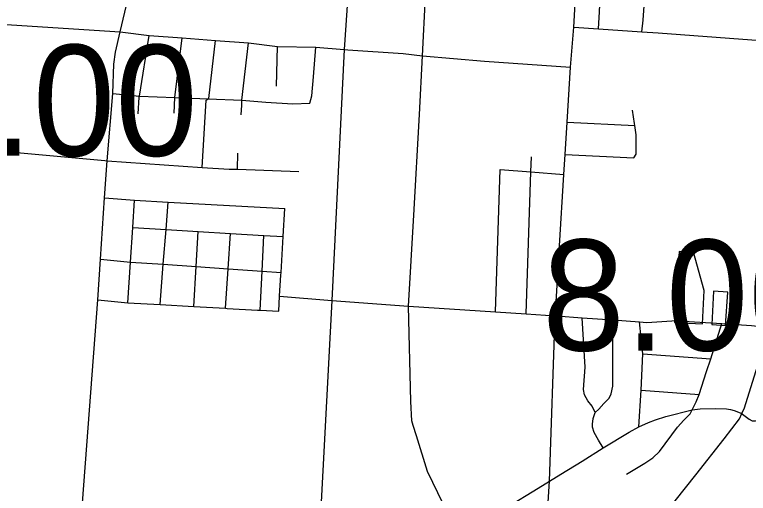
# Model space of a CAD drawing. Extents: x 1659811 to 1934326, y 644115 to 934867.
# Drawn here: x 1837040 to 1844319, y 724157 to 728904 of the extents above; entities that cross this region are included whole.
import ezdxf

# ---------------------------------------------------------------- set-up
doc = ezdxf.new("R2010")
doc.units = 0
for name, color, linetype in [('Default', 7, 'Continuous'), ('GM_X_City_Street', 7, 'Continuous'), ('GM_X_Corporation', 7, 'Continuous'), ('GM_X_County_Road', 7, 'Continuous'), ('GM_X_Township', 7, 'Continuous')]:
    doc.layers.add(name, color=color, linetype=linetype)

msp = doc.modelspace()

# ---------------------------------------------------------------- linework, layer by layer
at = {"layer": 'GM_X_City_Street'}
for points in [[(1837699.8, 723889.1), (1837865.7, 726077.4), (1837890.5, 726480.3), (1837932, 727088.4), (1837957.5, 727455.7), (1838012.8, 728121.9), (1838023.3, 728414.9), (1838041.1, 728532.8), (1838085.5, 728733.1), (1838544.6, 730661.9), (1838616.8, 730926.8), (1838689.5, 731223.5), (1838760.5, 731544.6), (1838835.4, 731848.7), (1838908.9, 732151.4), (1838982.9, 732452.6), (1839052.8, 732752.9), (1839130, 733059.1), (1839198.3, 733338.4), (1839279.9, 733667.4)], [(1840995.2, 724829.6), (1840980.5, 724875.5), (1840972, 725066.3), (1840946.1, 726012.2), (1841000.6, 726916.8), (1841055.9, 727915.8), (1841085.4, 728496.4), (1841116.7, 729088.1), (1841133.2, 729348.7), (1841174.5, 729999.7), (1841194.4, 730219.3), (1841228.4, 730595), (1841247.8, 730808.6), (1841297.5, 731333.1), (1841337.9, 731772), (1841339.6, 731789.6), (1841448.2, 732231.1), (1841496, 733028.8)], [(1842588.9, 728781.7), (1842608.9, 729134.1), (1842610.6, 729212.2), (1842604.2, 729280.5), (1842580.8, 729397.3), (1842541.6, 729616.7), (1842538.7, 729755.1), (1842548.3, 729821.2), (1842576.8, 729922.9), (1842647.4, 730045.2), (1842703.9, 730135), (1842787.6, 730308.6), (1842821.7, 730404.1), (1842830.9, 730456), (1842841.4, 730566), (1842879.8, 731055.7), (1842892, 731212.3), (1842911.9, 731496.2), (1842978.3, 732446.8), (1843043.7, 732929)], [(1842833.7, 728764.9), (1842842.8, 728932.1), (1842859.3, 729284.4), (1842860.1, 729444.7), (1842870.4, 729588.8), (1842881.4, 729754.8), (1842880, 729776.9)], [(1843261.2, 728735.6), (1843274.8, 728851), (1843288.4, 729037), (1843302.4, 729170.9), (1843310.2, 729230.8), (1843326, 729290.4), (1843346, 729356), (1843388.5, 729438.9), (1843450.9, 729519.2), (1843496.4, 729567.9), (1843528.6, 729591.6), (1843561.9, 729616.1), (1843602.7, 729642.9), (1843665.6, 729669), (1843746, 729680.7), (1843818.1, 729680.5), (1843896, 729676.2), (1844343.5, 729642.6), (1844424.4, 729636.2), (1845204, 729601.7), (1845277.6, 729596.9), (1845336.7, 729572.9)], [(1836696.8, 728825), (1838085.5, 728733.1), (1838373, 728697.5), (1838703.2, 728676.2), (1839034.3, 728649.7), (1839358.5, 728626.1), (1839646.4, 728589.6), (1840028.1, 728581.3), (1840309, 728558.8), (1840344.1, 728556.5)], [(1842555.9, 728384.6), (1842588.9, 728781.7)], [(1842588.9, 728781.7), (1842833.7, 728764.9), (1843261.2, 728735.6), (1843424.8, 728724.5), (1844354.1, 728656.2), (1844598, 728638.2), (1845415.9, 728601.5)], [(1838276.7, 728088.7), (1838277.1, 728096.2), (1838373, 728697.5)], [(1838621.3, 727928.2), (1838630.2, 728082.1), (1838703.2, 728676.2)], [(1838960.6, 728069.4), (1838965.5, 728072.9), (1839034.3, 728649.7)], [(1839292.6, 728006.9), (1839293.3, 728018.2), (1839295.4, 728055.6), (1839358.5, 728626.1)], [(1839637.3, 728194.3), (1839646.4, 728589.6)], [(1839970.3, 728026.9), (1839988.7, 728099.4), (1840005.9, 728288.7), (1840028.1, 728581.3)], [(1840344.1, 728556.5), (1840895.9, 728519.8), (1841085.4, 728496.4), (1841703.1, 728444.7), (1842555.9, 728384.6)], [(1842405.1, 725943.2), (1842445.8, 726610.6), (1842489.8, 727320), (1842502, 727516.4), (1842521.9, 727838.6), (1842555.9, 728384.6)], [(1838012.8, 728121.9), (1838277.1, 728096.2), (1838630.2, 728082.1), (1838959.9, 728069), (1839295.4, 728055.6), (1839532.7, 728035.5), (1839800.7, 728020.8), (1839970.3, 728026.9)], [(1838266.7, 727920.9), (1838276.6, 728087.7), (1838276.7, 728088.7)], [(1838899.9, 727387.3), (1838941, 728055.6), (1838959.9, 728069), (1838960.6, 728069.4)], [(1839287.1, 727909.5), (1839292.6, 728006.9)], [(1843183.1, 727485.1), (1843206.1, 727520.5), (1843205.6, 727712.9), (1843193.1, 727805.3), (1843190.7, 727823.6), (1843168.5, 727956.5)], [(1842521.9, 727838.6), (1843193.1, 727805.3)], [(1836676.7, 727582.7), (1836685.9, 727581.6), (1837097.2, 727534.1), (1837935.2, 727457.8)], [(1839249.8, 727370.9), (1839254.3, 727531.6)], [(1842114.2, 725937.5), (1842161.8, 727344.9), (1842166.8, 727493.7)], [(1842502, 727516.4), (1843183.1, 727485.1)], [(1837935.2, 727457.8), (1837957.5, 727455.7), (1838899.9, 727387.3), (1839169.8, 727373.6), (1839249.8, 727370.9), (1839859.5, 727350.2)], [(1841811.8, 725956.8), (1841857.1, 727368.1)], [(1841857.1, 727368.1), (1842161.8, 727344.9), (1842489.8, 727320)], [(1844255.7, 724948.4), (1844279.6, 725005.4), (1844410.6, 725418.3), (1844483.6, 725649.4), (1844532.2, 725800.3), (1844788.5, 726603.2), (1844980.1, 727224.8), (1844987.9, 727249.9)], [(1837932, 727088.4), (1838230.3, 727064.6), (1838564.1, 727046.4), (1839721, 726983.2)], [(1838161.7, 726047.7), (1838188.9, 726450.7), (1838212, 726793.2), (1838230.3, 727064.6)], [(1838482.2, 726029.5), (1838514.4, 726428.5), (1838542.1, 726773.2), (1838564.1, 727046.4)], [(1839681.4, 726319.8), (1839683.1, 726348.9), (1839704.3, 726702.7), (1839721, 726983.2)], [(1838212, 726793.2), (1838542.1, 726773.2), (1838861.7, 726753.8), (1839181.8, 726734.4), (1839513.3, 726714.3), (1839704.3, 726702.7)], [(1838817.8, 726010.4), (1838841.2, 726406.3), (1838861.7, 726753.8)], [(1839132.8, 725992.5), (1839158.7, 726384.6), (1839181.8, 726734.4)], [(1839476.4, 725973), (1839495.7, 726361.7), (1839513.3, 726714.3)], [(1837890.5, 726480.3), (1838188.9, 726450.7), (1838514.4, 726428.5), (1838841.2, 726406.3), (1839158.7, 726384.6), (1839495.7, 726361.7), (1839683.1, 726348.9)], [(1839669.2, 726115.7), (1839681.4, 726319.8), (1839681.4, 726319.8)], [(1837865.7, 726077.4), (1838161.7, 726047.7), (1838482.2, 726029.5), (1838817.8, 726010.4), (1839132.8, 725992.5), (1839147.1, 725991.7)], [(1839660, 725962.6), (1839668.9, 726111.3), (1839669.2, 726115.7), (1839669.2, 726115.7)], [(1839668.9, 726111.3), (1840185.8, 726071.2), (1840946.1, 726012.2)], [(1840946.1, 726012.2), (1841811.8, 725956.8), (1842114.2, 725937.5), (1842403.6, 725919), (1842415.7, 725918.2), (1842670.5, 725899.3), (1842974.2, 725876.9), (1843239.7, 725857.2), (1843313.4, 725851.8), (1843611, 725869.7), (1843622.9, 725868.9)], [(1839147.1, 725991.7), (1839449.3, 725974.6), (1839454.8, 725974.3)], [(1839454.8, 725974.3), (1839476.4, 725973), (1839660, 725962.6)], [(1842345.8, 724278.8), (1842403.6, 725919), (1842405.1, 725943.2)], [(1842798, 724957.6), (1842770.4, 725021), (1842726.3, 725074.3), (1842695, 725133.1), (1842684, 725186.4), (1842700.5, 725408.9), (1842670.5, 725899.3)], [(1842878.9, 724609.2), (1842832.9, 724684.6), (1842789.7, 724760), (1842773.2, 724814.2), (1842772.2, 724842.7), (1842780.5, 724898.7), (1842798, 724957.6), (1842836.6, 724991.6), (1842886.2, 725047.7), (1842937.7, 725101.9), (1842959.7, 725144.2), (1842974.4, 725221.4), (1842974.2, 725876.9)], [(1843233.6, 724817.9), (1843255.7, 725179.1), (1843274.1, 725539.4), (1843239.7, 725857.2)], [(1843781, 725024.3), (1843801.6, 725065.1), (1843832.9, 725136.8), (1843904.8, 725367), (1843948.7, 725489.8), (1844056.1, 725841)], [(1844104.8, 725837.9), (1844349.3, 725822.5), (1844532.2, 725800.3)], [(1843274.1, 725539.4), (1843948.7, 725489.8)], [(1843255.7, 725179.1), (1843832.9, 725136.8)], [(1841448.3, 723732.9), (1841672.5, 723866.1), (1841918.9, 724015.9), (1842235, 724209.9), (1842345.8, 724278.8), (1842457.4, 724346.8), (1842670.2, 724476.9), (1842878.9, 724609.2), (1843138, 724764.6), (1843233.6, 724817.9), (1843328.3, 724860.2), (1843397.2, 724885), (1843502, 724919.9), (1843760.5, 724983.8), (1843840.1, 724993.7), (1843997.4, 724999.7), (1844103.1, 724996.2), (1844142.6, 724988.8), (1844180.3, 724979.7), (1844255.7, 724948.4), (1844262, 724943.6)], [(1843110.5, 724346.4), (1843292.4, 724454.8), (1843371.5, 724508.1), (1843437.7, 724570.6), (1843616, 724813.3), (1843680.3, 724881.3), (1843743.4, 724944), (1843760.5, 724983.8), (1843781, 725024.3)], [(1843231.6, 723612.3), (1843247, 723631.6), (1843520.9, 723985.2), (1843592.9, 724083.3), (1843796.9, 724341.1), (1844079.1, 724697.9), (1844230.9, 724896), (1844255.7, 724948.4)], [(1844262, 724943.6), (1844328.3, 724893.2), (1844356.8, 724877.6), (1844389.9, 724874.9), (1844681.2, 724893.2), (1844948.7, 724912.5), (1845010.3, 724916.2), (1845077.3, 724938.3)], [(1841448.3, 723732.9), (1841136.3, 724372.2), (1841028.3, 724726.8), (1840995.2, 724829.6)], [(1842311.3, 723700.5), (1842345.8, 724278.8)]]:
    msp.add_lwpolyline(points, dxfattribs=at)
at = {"layer": 'GM_X_Corporation'}
for points in [[(1843587.9, 725851.5), (1843863.1, 725838.2), (1843881.3, 726167.7), (1843774.6, 726549.5), (1843632.2, 726555.5)], [(1843957.8, 725830.7), (1844091.8, 725820.4), (1844114.3, 726151.6), (1843974.1, 726161.3)]]:
    msp.add_lwpolyline(points, close=True, dxfattribs=at)
at = {"layer": 'GM_X_County_Road'}
msp.add_lwpolyline([(1843622.9, 725868.9), (1844056.1, 725841), (1844104.8, 725837.9)], dxfattribs=at)
at = {"layer": 'GM_X_Township'}
msp.add_lwpolyline([(1840424.9, 730257), (1840309, 728558.8), (1840185.8, 726071.2), (1840044.2, 723383.1), (1839819.1, 723399.5), (1839504.3, 723419.3), (1838716.1, 723463.3), (1838412.8, 723482.1), (1837672.1, 723524.2), (1837350, 723547.5), (1836996.8, 723561.9)], dxfattribs=at)

# ---------------------------------------------------------------- texts
at = {"layer": 'Default'}
for s, p in [('18.00', (1835175.5, 727504.8)), ('8.00', (1842275, 725572.9))]:
    msp.add_text(s, height=1100, dxfattribs=at).set_placement(p)

doc.saveas('drawing.dxf')
